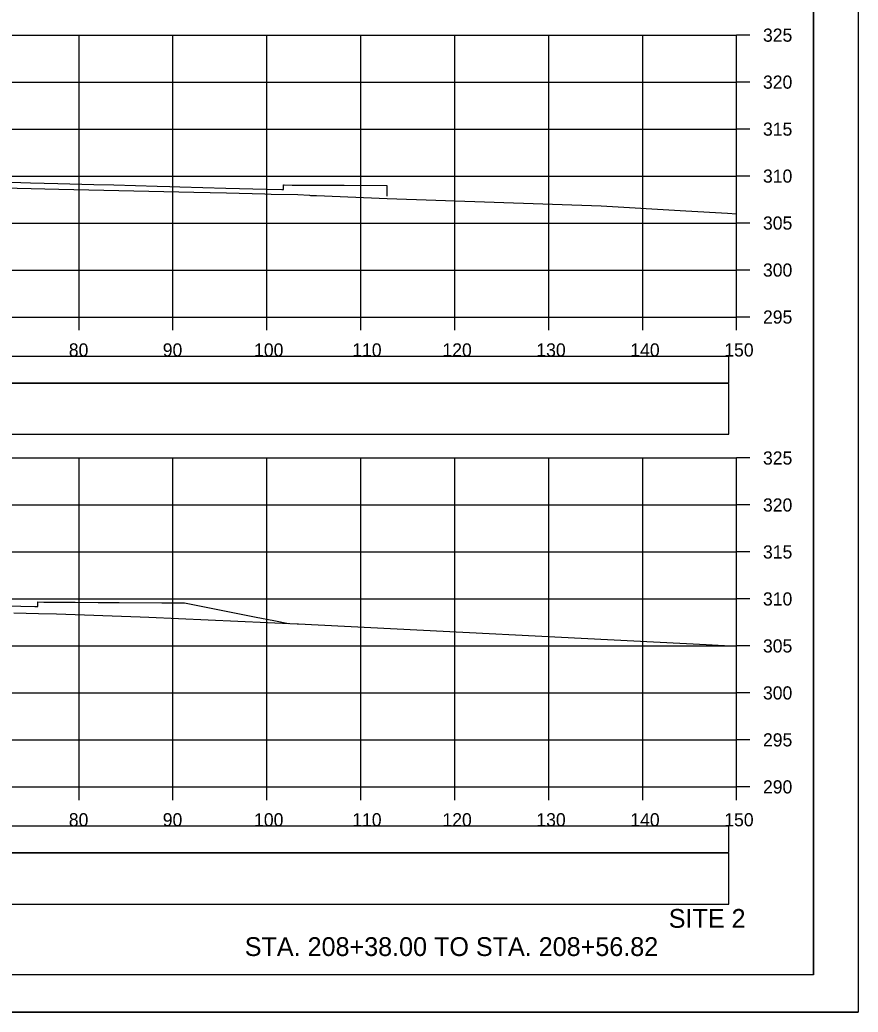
# Model space of a CAD drawing. Extents: x 1368122 to 1710785, y 373130 to 557566.
# Drawn here: x 1370095.9 to 1370185.2, y 374623.7 to 374729.3 of the extents above; entities that cross this region are included whole.
import ezdxf

# ---------------------------------------------------------------- set-up
doc = ezdxf.new("R2010")
doc.units = 0
for name, color, linetype in [('R_Axis', 7, 'Continuous'), ('R_Axis Annot', 7, 'Continuous'), ('R_Border', 7, 'Continuous'), ('R_Draft', 7, 'Continuous'), ('R_Exist Surface', 7, 'Continuous'), ('R_Fin Surface', 7, 'Continuous'), ('R_Grid', 7, 'Continuous'), ('R_No Plot', 7, 'Continuous')]:
    doc.layers.add(name, color=color, linetype=linetype)

msp = doc.modelspace()

# ---------------------------------------------------------------- linework, layer by layer
for points in [[(1369873.09, 374690.67), (1370171.39, 374690.67), (1370171.39, 374693.48), (1369873.09, 374693.48)], [(1369873.09, 374685.2), (1370171.39, 374685.2), (1370171.39, 374690.61), (1369873.09, 374690.61)], [(1369873.09, 374640.67), (1370171.39, 374640.67), (1370171.39, 374643.48), (1369873.09, 374643.48)], [(1369873.09, 374635.2), (1370171.39, 374635.2), (1370171.39, 374640.61), (1369873.09, 374640.61)]]:
    msp.add_lwpolyline(points, close=True)
at = {"layer": 'R_Axis'}
for p, q in [((1370172.24, 374697.67), (1370172.24, 374727.67)), ((1370173.64, 374727.67), (1370172.24, 374727.67)), ((1370173.64, 374722.67), (1370172.24, 374722.67)), ((1370173.64, 374717.67), (1370172.24, 374717.67)), ((1370173.64, 374712.67), (1370172.24, 374712.67)), ((1370173.64, 374707.67), (1370172.24, 374707.67)), ((1370173.64, 374702.67), (1370172.24, 374702.67)), ((1369872.24, 374697.67), (1370172.24, 374697.67)), ((1370102.24, 374696.27), (1370102.24, 374697.67)), ((1370112.24, 374696.27), (1370112.24, 374697.67)), ((1370122.24, 374696.27), (1370122.24, 374697.67)), ((1370132.24, 374696.27), (1370132.24, 374697.67)), ((1370142.24, 374696.27), (1370142.24, 374697.67)), ((1370152.24, 374696.27), (1370152.24, 374697.67)), ((1370162.24, 374696.27), (1370162.24, 374697.67)), ((1370172.24, 374696.27), (1370172.24, 374697.67)), ((1370173.64, 374697.67), (1370172.24, 374697.67)), ((1370172.24, 374647.67), (1370172.24, 374682.67)), ((1370173.64, 374682.67), (1370172.24, 374682.67)), ((1370173.64, 374677.67), (1370172.24, 374677.67)), ((1370173.64, 374672.67), (1370172.24, 374672.67)), ((1370173.64, 374667.67), (1370172.24, 374667.67)), ((1370173.64, 374662.67), (1370172.24, 374662.67)), ((1370173.64, 374657.67), (1370172.24, 374657.67)), ((1370173.64, 374652.67), (1370172.24, 374652.67)), ((1369872.24, 374647.67), (1370172.24, 374647.67)), ((1370102.24, 374646.27), (1370102.24, 374647.67)), ((1370112.24, 374646.27), (1370112.24, 374647.67)), ((1370122.24, 374646.27), (1370122.24, 374647.67)), ((1370132.24, 374646.27), (1370132.24, 374647.67)), ((1370142.24, 374646.27), (1370142.24, 374647.67)), ((1370152.24, 374646.27), (1370152.24, 374647.67)), ((1370162.24, 374646.27), (1370162.24, 374647.67)), ((1370172.24, 374646.27), (1370172.24, 374647.67)), ((1370173.64, 374647.67), (1370172.24, 374647.67))]:
    msp.add_line(p, q, dxfattribs=at)
at = {"layer": 'R_Border'}
for q in [(1370180.42, 374833.13), (1369864.24, 374627.67)]:
    msp.add_line((1370180.42, 374627.67), q, dxfattribs=at)
at = {"layer": 'R_Exist Surface'}
for points in [[(1370092.67, 374711.45), (1370100.09, 374711.28), (1370114.46, 374710.96), (1370117.93, 374710.88), (1370122.01, 374710.77), (1370122.69, 374710.76), (1370125.52, 374710.72), (1370126.77, 374710.63), (1370126.89, 374710.62), (1370127.5, 374710.6), (1370135.04, 374710.28), (1370157.82, 374709.52), (1370166.83, 374708.96), (1370171.27, 374708.71), (1370172.24, 374708.64)], [(1370095.31, 374666.18), (1370097.93, 374666.13), (1370099.85, 374666.1), (1370108.75, 374665.75), (1370109.67, 374665.72), (1370125.45, 374665.01), (1370125.54, 374665.01), (1370125.59, 374665.01), (1370168.98, 374662.83), (1370172.24, 374662.66)]]:
    msp.add_lwpolyline(points, dxfattribs=at)
at = {"layer": 'R_Fin Surface'}
for points in [[(1370094.02, 374712.05), (1370097.07, 374711.97), (1370099.98, 374711.89), (1370103.81, 374711.79), (1370105.95, 374711.73), (1370110.56, 374711.6), (1370111.91, 374711.57), (1370112.98, 374711.54), (1370117.88, 374711.4), (1370122.19, 374711.28), (1370123.84, 374711.24), (1370124.02, 374711.23), (1370124.02, 374711.72), (1370124.02, 374711.73), (1370124.06, 374711.73), (1370124.94, 374711.72), (1370127.27, 374711.71), (1370129.8, 374711.69), (1370130.11, 374711.69), (1370130.45, 374711.69), (1370135, 374711.66), (1370135.01, 374711.66), (1370135.01, 374711.66), (1370135.01, 374711.54), (1370135.01, 374710.53)], [(1370093.42, 374666.97), (1370096.04, 374666.9), (1370097.55, 374666.85), (1370097.87, 374666.85), (1370097.87, 374666.9), (1370097.87, 374667.35), (1370098.48, 374667.34), (1370098.79, 374667.33), (1370099.11, 374667.33), (1370101.81, 374667.31), (1370104.29, 374667.3), (1370105.07, 374667.3), (1370106.51, 374667.29), (1370111.04, 374667.26), (1370113.47, 374667.25), (1370117, 374666.55), (1370121.09, 374665.74), (1370122.96, 374665.37), (1370124.53, 374665.06)]]:
    msp.add_lwpolyline(points, dxfattribs=at)
at = {"layer": 'R_Grid'}
for p, q in [((1369872.24, 374727.67), (1370172.24, 374727.67)), ((1370102.24, 374697.67), (1370102.24, 374727.67)), ((1370112.24, 374697.67), (1370112.24, 374727.67)), ((1370122.24, 374697.67), (1370122.24, 374727.67)), ((1370132.24, 374697.67), (1370132.24, 374727.67)), ((1370142.24, 374697.67), (1370142.24, 374727.67)), ((1370152.24, 374697.67), (1370152.24, 374727.67)), ((1370162.24, 374697.67), (1370162.24, 374727.67)), ((1370172.24, 374697.67), (1370172.24, 374727.67)), ((1369872.24, 374722.67), (1370172.24, 374722.67)), ((1369872.24, 374717.67), (1370172.24, 374717.67)), ((1369872.24, 374712.67), (1370172.24, 374712.67)), ((1369872.24, 374707.67), (1370172.24, 374707.67)), ((1369872.24, 374702.67), (1370172.24, 374702.67)), ((1369872.24, 374697.67), (1370172.24, 374697.67)), ((1369872.24, 374682.67), (1370172.24, 374682.67)), ((1370102.24, 374647.67), (1370102.24, 374682.67)), ((1370112.24, 374647.67), (1370112.24, 374682.67)), ((1370122.24, 374647.67), (1370122.24, 374682.67)), ((1370132.24, 374647.67), (1370132.24, 374682.67)), ((1370142.24, 374647.67), (1370142.24, 374682.67)), ((1370152.24, 374647.67), (1370152.24, 374682.67)), ((1370162.24, 374647.67), (1370162.24, 374682.67)), ((1370172.24, 374647.67), (1370172.24, 374682.67)), ((1369872.24, 374677.67), (1370172.24, 374677.67)), ((1369872.24, 374672.67), (1370172.24, 374672.67)), ((1369872.24, 374667.67), (1370172.24, 374667.67)), ((1369872.24, 374662.67), (1370172.24, 374662.67)), ((1369872.24, 374657.67), (1370172.24, 374657.67)), ((1369872.24, 374652.67), (1370172.24, 374652.67)), ((1369872.24, 374647.67), (1370172.24, 374647.67))]:
    msp.add_line(p, q, dxfattribs=at)
at = {"layer": 'R_No Plot'}
msp.add_line((1369851.84, 374623.7), (1370185.17, 374623.7), dxfattribs=at)
for points in [[(1369851.83, 374837.03), (1370185.17, 374837.03), (1370185.17, 374623.69), (1369851.83, 374623.69)], [(1370098.16, 374833.13), (1370117.78, 374833.13), (1370117.78, 374823.25), (1370133.89, 374823.25), (1370157.09, 374823.25), (1370157.21, 374795.1), (1370180.42, 374795.1), (1370180.42, 374627.67), (1369864.24, 374627.67), (1369864.24, 374833.13)]]:
    msp.add_lwpolyline(points, close=True, dxfattribs=at)

# ---------------------------------------------------------------- texts
at = {"layer": 'R_Axis Annot'}
for s, p in [('325', (1370175.04, 374726.97)), ('320', (1370175.04, 374721.97)), ('315', (1370175.04, 374716.97)), ('310', (1370175.04, 374711.97)), ('305', (1370175.04, 374706.97)), ('300', (1370175.04, 374701.97)), ('295', (1370175.04, 374696.97)), ('80', (1370101.15, 374693.47)), ('90', (1370111.15, 374693.47)), ('100', (1370120.87, 374693.47)), ('110', (1370131.32, 374693.47)), ('120', (1370140.92, 374693.47)), ('130', (1370150.92, 374693.47)), ('140', (1370160.92, 374693.47)), ('150', (1370170.92, 374693.47)), ('325', (1370175.04, 374681.97)), ('320', (1370175.04, 374676.97)), ('315', (1370175.04, 374671.97)), ('310', (1370175.04, 374666.97)), ('305', (1370175.04, 374661.97)), ('300', (1370175.04, 374656.97)), ('295', (1370175.04, 374651.97)), ('290', (1370175.04, 374646.97)), ('80', (1370101.15, 374643.47)), ('90', (1370111.15, 374643.47)), ('100', (1370120.87, 374643.47)), ('110', (1370131.32, 374643.47)), ('120', (1370140.92, 374643.47)), ('130', (1370150.92, 374643.47)), ('140', (1370160.92, 374643.47)), ('150', (1370170.92, 374643.47))]:
    msp.add_text(s, height=1.4, dxfattribs=at).set_placement(p)
at = {"layer": 'R_Draft'}
for s, p in [('SITE 2', (1370165.01, 374632.67)), ('STA. 208+38.00 TO STA. 208+56.82', (1370119.88, 374629.67))]:
    msp.add_text(s, height=2, dxfattribs=at).set_placement(p)

doc.saveas('drawing.dxf')
